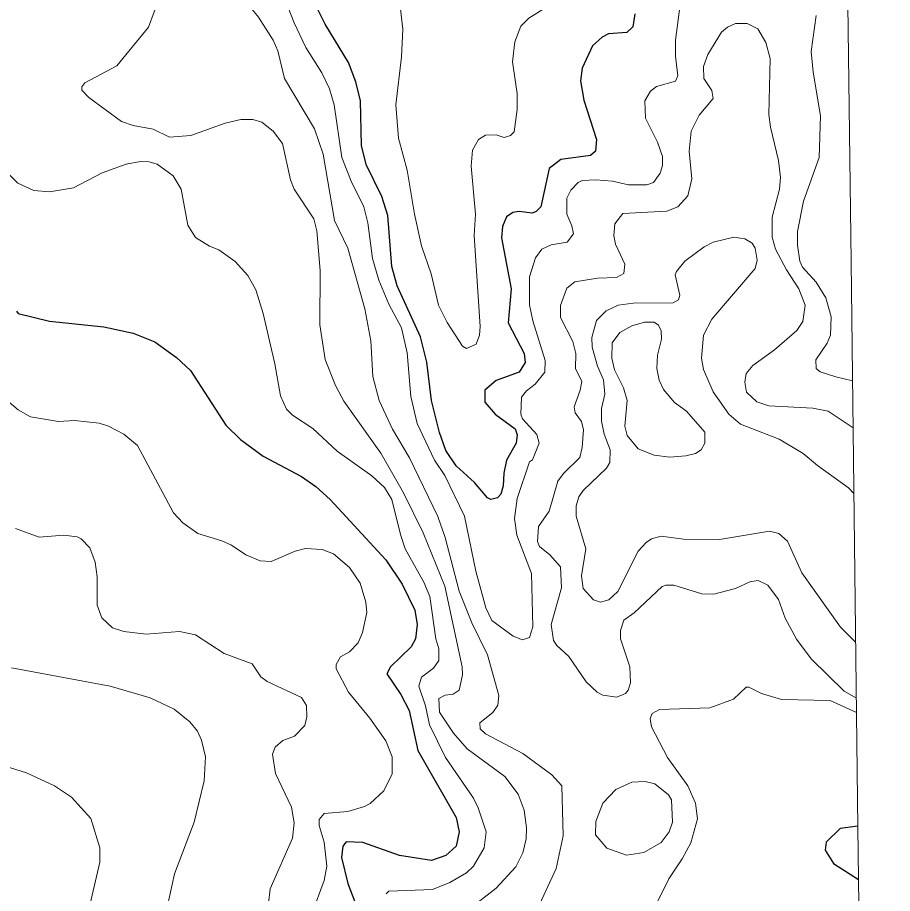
# Model space of a CAD drawing. Extents: x 265 to 291.4, y 7731.5 to 7759.6.
# Drawn here: x 289.671 to 291.417, y 7737.4 to 7739.149 of the extents above; entities that cross this region are included whole.
import ezdxf

# ---------------------------------------------------------------- set-up
doc = ezdxf.new("R2010")
doc.units = 0
doc.header["$LTSCALE"] = 0.032
for name, color, linetype, lineweight in [('1', 7, 'Continuous', 25), ('2', 7, 'Continuous', 13), ('63', 7, 'Continuous', 25)]:
    doc.layers.add(name, color=color, linetype=linetype, lineweight=lineweight)

msp = doc.modelspace()

# ---------------------------------------------------------------- linework, layer by layer
at = {"layer": '1'}
for points in [[(290.9032, 7739.1561), (290.8993, 7739.1306), (290.8873, 7739.1187), (290.8508, 7739.1163), (290.838, 7739.1099), (290.8189, 7739.0924), (290.7982, 7739.0479), (290.795, 7739.0224), (290.8014, 7738.9842), (290.8269, 7738.9055), (290.8245, 7738.8824), (290.8149, 7738.8736), (290.7553, 7738.8657), (290.7322, 7738.8474), (290.7155, 7738.7711), (290.706, 7738.7615), (290.698, 7738.7583), (290.6726, 7738.7615), (290.6598, 7738.7599), (290.6471, 7738.7512), (290.6391, 7738.7321), (290.6368, 7738.709), (290.6566, 7738.6072), (290.6503, 7738.5396), (290.6821, 7738.4783), (290.6845, 7738.46), (290.6725, 7738.4409), (290.6264, 7738.4242), (290.6041, 7738.4051), (290.6041, 7738.3813), (290.6248, 7738.3574), (290.6646, 7738.328), (290.6686, 7738.316), (290.6662, 7738.2993), (290.6471, 7738.2651), (290.6415, 7738.2397), (290.6407, 7738.2142), (290.6359, 7738.1975), (290.6288, 7738.1903), (290.6161, 7738.1871), (290.6089, 7738.1903), (290.5834, 7738.2206), (290.5469, 7738.254), (290.5262, 7738.285), (290.5134, 7738.3208), (290.4975, 7738.3844), (290.488, 7738.4608), (290.4753, 7738.5117), (290.4291, 7738.6135), (290.418, 7738.6517), (290.41, 7738.7536), (290.3981, 7738.7917), (290.3671, 7738.8554), (290.3575, 7738.8936), (290.3559, 7738.9827), (290.3464, 7739.0208), (290.3321, 7739.059), (290.2851, 7739.1354), (290.2541, 7739.199)], [(289.6695, 7738.5626), (289.6726, 7738.5579), (289.7355, 7738.5427), (289.8437, 7738.5316), (289.9025, 7738.5189), (289.9455, 7738.5014), (289.9885, 7738.4703), (290.0163, 7738.4441), (290.0871, 7738.3351), (290.1165, 7738.3065), (290.1619, 7738.2731), (290.2382, 7738.2325), (290.2669, 7738.2126), (290.2955, 7738.1872), (290.4061, 7738.0663), (290.4387, 7738.0177), (290.4641, 7737.966), (290.4689, 7737.9374), (290.4657, 7737.9087), (290.457, 7737.8928), (290.4156, 7737.853), (290.4084, 7737.8387), (290.4363, 7737.7974), (290.453, 7737.7656), (290.4705, 7737.686), (290.5469, 7737.5524), (290.5524, 7737.5237), (290.5469, 7737.4951), (290.5262, 7737.476), (290.4976, 7737.4664), (290.4339, 7737.476), (290.3607, 7737.5022), (290.3273, 7737.5038), (290.3202, 7737.4951), (290.3178, 7737.472), (290.3305, 7737.4203), (290.3528, 7737.3615)], [(291.3482, 7737.5347), (291.3129, 7737.5301), (291.2851, 7737.503), (291.2827, 7737.4871), (291.2994, 7737.4601), (291.3495, 7737.4284)]]:
    msp.add_lwpolyline(points, dxfattribs=at)
at = {"layer": '2'}
for points in [[(290.1905, 7739.0821), (290.1817, 7739.1036), (290.1523, 7739.1497), (290.0847, 7739.2332), (290.06, 7739.2436), (290.0362, 7739.2364), (290.0171, 7739.2197)], [(290.7306, 7739.172), (290.6917, 7739.1473), (290.6757, 7739.1314), (290.6638, 7739.1004), (290.659, 7739.0606), (290.6686, 7738.997), (290.6686, 7738.9652), (290.6622, 7738.9206), (290.6551, 7738.9134), (290.6423, 7738.9095), (290.6264, 7738.915), (290.6049, 7738.9142), (290.5914, 7738.9055), (290.5795, 7738.884), (290.5763, 7738.8522), (290.5851, 7738.7567), (290.5827, 7738.7138), (290.5946, 7738.5324), (290.593, 7738.5149), (290.5866, 7738.4966), (290.5676, 7738.4886), (290.5596, 7738.4926), (290.5286, 7738.5404), (290.5111, 7738.5746), (290.4968, 7738.6374), (290.4777, 7738.6931), (290.4633, 7738.7567), (290.449, 7738.8442), (290.4315, 7738.9079), (290.426, 7738.9747), (290.4379, 7739.0702), (290.4403, 7739.1258), (290.4307, 7739.207)], [(290.2008, 7739.1966), (290.2231, 7739.1386), (290.247, 7739.0892), (290.2788, 7739.0383), (290.2939, 7739.0065), (290.3035, 7738.9747), (290.3186, 7738.8697), (290.3369, 7738.822)], [(290.4379, 7738.5292), (290.449, 7738.4799), (290.4562, 7738.3924), (290.4689, 7738.3383), (290.5031, 7738.2651), (290.5238, 7738.2349), (290.5636, 7738.1538), (290.5858, 7738.044), (290.6057, 7737.9708), (290.6177, 7737.9453), (290.6606, 7737.9143), (290.6789, 7737.9071), (290.6932, 7737.9111), (290.6996, 7737.9326), (290.6972, 7738.0392), (290.6678, 7738.1156), (290.663, 7738.149), (290.6686, 7738.1888), (290.6932, 7738.2619), (290.6988, 7738.2659), (290.7123, 7738.2993), (290.7076, 7738.3168), (290.6789, 7738.3479), (290.6757, 7738.3574), (290.6773, 7738.3908), (290.6869, 7738.4035), (290.7044, 7738.4171), (290.7235, 7738.4409), (290.7243, 7738.464), (290.6996, 7738.5435), (290.6932, 7738.5754), (290.6932, 7738.631), (290.7052, 7738.6692), (290.7179, 7738.6867), (290.7362, 7738.6955), (290.768, 7738.7002), (290.7807, 7738.717), (290.7776, 7738.7329), (290.7672, 7738.7567), (290.7672, 7738.7886), (290.7752, 7738.8045), (290.7903, 7738.8196), (290.7982, 7738.8235), (290.8253, 7738.8251), (290.8587, 7738.822), (290.8905, 7738.8148), (290.9271, 7738.8148), (290.9406, 7738.8196), (290.9534, 7738.8379), (290.9581, 7738.8538), (290.9581, 7738.8713), (290.9486, 7738.8999), (290.9247, 7738.9477), (290.9231, 7738.9827), (290.9343, 7739.0017), (290.9462, 7739.0113), (290.9844, 7739.0216), (290.9892, 7739.0328), (290.9844, 7739.0717), (290.9844, 7739.1036), (290.9971, 7739.2006)], [(289.9463, 7739.1656), (289.9328, 7739.1298), (289.8699, 7739.0526), (289.8055, 7739.0184), (289.7999, 7739.0105), (289.7999, 7739.0041), (289.8134, 7738.989), (289.8787, 7738.9413), (289.9025, 7738.9333), (289.9423, 7738.9262), (289.9749, 7738.9103), (290.0171, 7738.9134), (290.0855, 7738.9381), (290.1173, 7738.9453), (290.1412, 7738.9453), (290.1587, 7738.9397), (290.1818, 7738.9222), (290.2, 7738.8975), (290.2159, 7738.8251), (290.2231, 7738.8061), (290.2629, 7738.7472), (290.2685, 7738.7233), (290.2756, 7738.6438), (290.2748, 7738.5356), (290.2852, 7738.4664), (290.3058, 7738.4147), (290.3225, 7738.3829), (290.3965, 7738.2794), (290.4419, 7738.1999), (290.4808, 7738.1203), (290.5238, 7738.0138), (290.5588, 7737.8531), (290.5596, 7737.8372), (290.5524, 7737.8061), (290.5405, 7737.7982), (290.5246, 7737.7966), (290.5119, 7737.7894), (290.5135, 7737.7624), (290.5413, 7737.7202), (290.5683, 7737.6892), (290.6439, 7737.6343), (290.6702, 7737.5985), (290.6821, 7737.5667), (290.6869, 7737.5317), (290.6861, 7737.5094), (290.6797, 7737.4816), (290.6654, 7737.4537), (290.6264, 7737.4108), (290.5882, 7737.3813)], [(291.2652, 7739.1529), (291.2549, 7739.0813), (291.2588, 7739.0399), (291.2739, 7738.9524), (291.2708, 7738.8697), (291.2397, 7738.7822), (291.2278, 7738.7217), (291.2278, 7738.6947), (291.2326, 7738.6629), (291.2374, 7738.6509), (291.2652, 7738.6207), (291.2843, 7738.5897), (291.2946, 7738.5515), (291.2938, 7738.5149)], [(291.3385, 7738.3297), (291.2891, 7738.363), (291.258, 7738.3693), (291.1705, 7738.3741), (291.1467, 7738.382), (291.126, 7738.4011), (291.1228, 7738.421), (291.1252, 7738.4385), (291.1387, 7738.4545), (291.1817, 7738.4855), (291.2262, 7738.5244), (291.2381, 7738.542), (291.2429, 7738.5746), (291.2302, 7738.6072), (291.2055, 7738.6454), (291.1841, 7738.6867), (291.1769, 7738.7106), (291.1769, 7738.7504), (291.192, 7738.8061), (291.1936, 7738.8299), (291.1896, 7738.8633), (291.1737, 7738.9302), (291.1705, 7738.9556), (291.1729, 7739.067), (291.1642, 7739.0988), (291.1483, 7739.1266), (291.1276, 7739.137), (291.1037, 7739.137), (291.0878, 7739.1298), (291.0759, 7739.1195), (291.0488, 7739.0749), (291.0401, 7739.0511), (291.0409, 7739.0272), (291.0568, 7739.0033), (291.0592, 7738.9874), (291.0313, 7738.954), (291.0154, 7738.9222), (291.0114, 7738.8824), (291.017, 7738.8267), (291.009, 7738.7933), (290.9892, 7738.771), (290.9669, 7738.7623), (290.8794, 7738.7575), (290.8635, 7738.7368), (290.8611, 7738.7138), (290.8643, 7738.6963), (290.8834, 7738.6565), (290.881, 7738.6382), (290.8667, 7738.6302), (290.8285, 7738.6286), (290.7831, 7738.6215), (290.7672, 7738.6088), (290.7545, 7738.5738), (290.7545, 7738.5499), (290.7792, 7738.5022), (290.7855, 7738.4783), (290.7847, 7738.4481), (290.7974, 7738.4226), (290.7943, 7738.4051), (290.7823, 7738.3717), (290.7839, 7738.3598), (290.7967, 7738.3423), (290.8006, 7738.3256), (290.7982, 7738.2906), (290.7935, 7738.2707), (290.7609, 7738.2389), (290.7497, 7738.2238), (290.7322, 7738.1633), (290.7107, 7738.1331), (290.7091, 7738.1028), (290.7131, 7738.0933), (290.7338, 7738.0766), (290.7545, 7738.0527), (290.7569, 7738.0106), (290.7362, 7737.9374), (290.741, 7737.9056), (290.7473, 7737.8952), (290.7712, 7737.8737), (290.8062, 7737.8228), (290.8277, 7737.8021), (290.8396, 7737.7966), (290.8675, 7737.7926), (290.8842, 7737.7998), (290.8897, 7737.8061), (290.8945, 7737.8212), (290.8929, 7737.8531), (290.8746, 7737.9087), (290.8746, 7737.9254), (290.881, 7737.9461), (290.9017, 7737.9604), (290.9574, 7738.0129), (290.9653, 7738.0161), (290.9812, 7738.0161), (291.0369, 7737.9986), (291.0608, 7737.9978)], [(290.6924, 7737.3336), (290.7465, 7737.4506), (290.7601, 7737.5158), (290.7577, 7737.6152), (290.7378, 7737.6375), (290.6797, 7737.6796), (290.6049, 7737.7194), (290.5946, 7737.729), (290.5938, 7737.7409), (290.6201, 7737.7616), (290.6296, 7737.7767), (290.632, 7737.7958), (290.6089, 7737.8769), (290.5779, 7737.9406), (290.5524, 7738.0042), (290.5246, 7738.1108), (290.5103, 7738.1529), (290.4538, 7738.2699), (290.4196, 7738.3272), (290.3933, 7738.3844), (290.3806, 7738.4322), (290.3766, 7738.5038), (290.3647, 7738.5674), (290.3305, 7738.6883), (290.3042, 7738.744), (290.2812, 7738.8761), (290.2637, 7738.927), (290.204, 7739.0272), (290.1905, 7739.0821)], [(290.0266, 7738.7098), (290.0115, 7738.7345), (289.998, 7738.8061), (289.9821, 7738.8331), (289.9503, 7738.8562), (289.9344, 7738.8609), (289.9169, 7738.8617), (289.8882, 7738.8562), (289.8405, 7738.8387), (289.7832, 7738.8092), (289.7355, 7738.8013), (289.7037, 7738.8037), (289.6719, 7738.818), (289.6472, 7738.8426)], [(290.3369, 7738.822), (290.3623, 7738.7711), (290.3703, 7738.7392), (290.3798, 7738.6676), (290.3926, 7738.6247), (290.4124, 7738.577), (290.4379, 7738.5292)], [(290.1619, 7738.5579), (290.1467, 7738.6056), (290.1308, 7738.6342), (290.1054, 7738.6621), (290.0728, 7738.6851), (290.0545, 7738.6923), (290.0266, 7738.7098)], [(291.3437, 7737.902), (291.3133, 7737.9318), (291.2366, 7738.0408), (291.2079, 7738.1036), (291.1904, 7738.1187), (291.1721, 7738.1235), (291.0719, 7738.1068), (291.0003, 7738.1076), (290.9558, 7738.114), (290.9367, 7738.1084), (290.9255, 7738.1012), (290.9096, 7738.0837), (290.869, 7738.0034), (290.8515, 7737.9867), (290.8348, 7737.9819), (290.8205, 7737.9867), (290.7998, 7738.009), (290.7967, 7738.0344), (290.8054, 7738.0885), (290.7863, 7738.1538), (290.7863, 7738.1744), (290.7911, 7738.1919), (290.7998, 7738.2047), (290.8468, 7738.2492), (290.8531, 7738.2604), (290.8539, 7738.2858), (290.842, 7738.3176), (290.8364, 7738.3431), (290.8364, 7738.3685), (290.8436, 7738.3972), (290.8404, 7738.4258), (290.8285, 7738.4529), (290.8181, 7738.491), (290.8173, 7738.5101), (290.8269, 7738.5443), (290.846, 7738.5634), (290.8699, 7738.5746), (290.9001, 7738.5785), (290.9796, 7738.5793), (290.99, 7738.5857), (290.9931, 7738.5944), (290.9836, 7738.635), (290.986, 7738.6422), (291.0027, 7738.6629), (291.0417, 7738.6915), (291.0592, 7738.7002), (291.1005, 7738.7106), (291.1228, 7738.7074), (291.1371, 7738.6987), (291.1435, 7738.6883), (291.1475, 7738.6645), (291.1435, 7738.6477), (291.0568, 7738.5467), (291.0401, 7738.5149), (291.0361, 7738.4688), (291.0401, 7738.4465), (291.0592, 7738.4019), (291.091, 7738.3574), (291.1141, 7738.3375), (291.1912, 7738.3073), (291.239, 7738.2786), (291.2676, 7738.2548), (291.3296, 7738.2102), (291.3401, 7738.1987)], [(290.4069, 7737.3996), (290.4124, 7737.4052), (290.4992, 7737.4084), (290.5342, 7737.4227), (290.5676, 7737.4418), (290.5811, 7737.4553), (290.6025, 7737.4919), (290.6065, 7737.5237), (290.5906, 7737.5715), (290.5811, 7737.5906), (290.5254, 7737.6717), (290.4936, 7737.7369), (290.4856, 7737.7751), (290.4721, 7737.8141), (290.4777, 7737.8324), (290.5015, 7737.8499), (290.5119, 7737.8658), (290.5119, 7737.8888), (290.5063, 7737.9087), (290.4944, 7737.9931), (290.4824, 7738.0217), (290.445, 7738.0885), (290.4355, 7738.1172), (290.418, 7738.1872), (290.4037, 7738.211), (290.3782, 7738.2341), (290.309, 7738.2834), (290.2605, 7738.3288), (290.2199, 7738.355), (290.208, 7738.3669), (290.1961, 7738.394), (290.1849, 7738.4576), (290.1619, 7738.5579)], [(291.2938, 7738.5149), (291.2867, 7738.499), (291.2644, 7738.4656), (291.2652, 7738.4481), (291.2732, 7738.4417), (291.3042, 7738.4314), (291.3374, 7738.4235)], [(289.6257, 7738.4051), (289.6726, 7738.3661), (289.6973, 7738.3518), (289.753, 7738.3423), (289.7848, 7738.3447), (289.8341, 7738.3391), (289.8532, 7738.3335), (289.8834, 7738.3176), (289.9105, 7738.2946), (289.9829, 7738.1601), (290.0012, 7738.1402), (290.0314, 7738.1187), (290.0791, 7738.1044), (290.0982, 7738.0957), (290.1269, 7738.0766), (290.1555, 7738.0647), (290.1778, 7738.0631), (290.2255, 7738.0837), (290.2462, 7738.0893), (290.2796, 7738.0869), (290.3019, 7738.0782)], [(290.0839, 7737.8793), (290.0266, 7737.9167), (289.9948, 7737.9231), (289.928, 7737.9183), (289.8834, 7737.9231), (289.8612, 7737.931), (289.8397, 7737.9509), (289.8301, 7737.9763), (289.8301, 7738.0328), (289.8262, 7738.0615), (289.8158, 7738.0901), (289.7983, 7738.1084), (289.7904, 7738.1124), (289.7641, 7738.1156), (289.7148, 7738.1116), (289.6671, 7738.1291)], [(290.3019, 7738.0782), (290.3337, 7738.0511), (290.3552, 7738.0201), (290.3663, 7737.9819), (290.3687, 7737.9613), (290.3599, 7737.9215), (290.3512, 7737.9008)], [(291.0608, 7737.9978), (291.1037, 7738.009), (291.1324, 7738.0225), (291.1491, 7738.0249), (291.1682, 7738.0161), (291.1896, 7737.9875), (291.2031, 7737.9501)], [(291.2031, 7737.9501), (291.2254, 7737.9079), (291.2548, 7737.869), (291.3209, 7737.8045), (291.3451, 7737.7901)], [(290.3512, 7737.9008), (290.3337, 7737.8825), (290.3162, 7737.8729), (290.3074, 7737.8578), (290.3074, 7737.8491), (290.3321, 7737.8022), (290.3743, 7737.7504), (290.4061, 7737.7051), (290.4188, 7737.6733), (290.4188, 7737.6391), (290.4021, 7737.6057), (290.3751, 7737.5802), (290.3639, 7737.5738), (290.3305, 7737.5643), (290.2836, 7737.5603), (290.2732, 7737.5484), (290.2732, 7737.5365), (290.2836, 7737.5031), (290.2883, 7737.4553), (290.2836, 7737.4267), (290.2589, 7737.3599)], [(290.2486, 7737.7528), (290.2478, 7737.7759), (290.2382, 7737.7918), (290.1698, 7737.8236), (290.1571, 7737.8331), (290.1396, 7737.8586), (290.0839, 7737.8793)], [(289.6591, 7737.8507), (289.8564, 7737.8141), (289.936, 7737.791), (289.9837, 7737.7687), (290.0155, 7737.7433), (290.0306, 7737.7242), (290.0386, 7737.7067), (290.0465, 7737.6733), (290.0441, 7737.6256), (290.0242, 7737.5428), (289.9845, 7737.4394), (289.9709, 7737.3758)], [(291.3454, 7737.7617), (291.293, 7737.7854), (291.196, 7737.7878), (291.1562, 7737.7998), (291.1308, 7737.8125), (291.1252, 7737.8125), (291.0997, 7737.7886), (291.0528, 7737.7711), (290.9526, 7737.7679), (290.9375, 7737.76), (290.9335, 7737.7497), (290.9367, 7737.7329), (290.9685, 7737.6717), (291.009, 7737.6152), (291.0242, 7737.581), (291.0281, 7737.5492), (291.0146, 7737.5015), (290.9979, 7737.4696), (290.9709, 7737.4299), (290.9359, 7737.3583)], [(290.1722, 7737.3805), (290.1754, 7737.41), (290.2199, 7737.511), (290.2231, 7737.5412), (290.2183, 7737.5731), (290.1865, 7737.6399), (290.1802, 7737.6788), (290.1857, 7737.6924), (290.2008, 7737.7059), (290.2239, 7737.7146), (290.2446, 7737.7361), (290.2486, 7737.7528)], [(289.8118, 7737.3599), (289.8357, 7737.4633), (289.8357, 7737.4919), (289.8174, 7737.55), (289.7792, 7737.5929), (289.745, 7737.6152), (289.6894, 7737.6415), (289.6018, 7737.6685)]]:
    msp.add_lwpolyline(points, dxfattribs=at)
for points in [[(290.9602, 7738.4065), (290.9516, 7738.425), (290.947, 7738.4481), (290.9486, 7738.4751), (290.9565, 7738.507), (290.9557, 7738.5236), (290.9502, 7738.5348), (290.9414, 7738.5411), (290.9224, 7738.5411), (290.8969, 7738.5332), (290.873, 7738.5205), (290.8579, 7738.4998), (290.8571, 7738.4688), (290.8627, 7738.4457), (290.8802, 7738.4099), (290.8881, 7738.3844), (290.8834, 7738.3335), (290.8881, 7738.3144), (290.9096, 7738.2882), (290.9414, 7738.2755), (290.9733, 7738.2715), (291.0051, 7738.2739), (291.0242, 7738.2786), (291.0353, 7738.2858), (291.0425, 7738.2993), (291.0425, 7738.3216), (291.0059, 7738.363), (290.982, 7738.3805)], [(290.8396, 7737.581), (290.8651, 7737.608), (290.8969, 7737.6224), (290.9239, 7737.624), (290.943, 7737.6192), (290.9701, 7737.5977), (290.9764, 7737.5874), (290.978, 7737.5428), (290.9717, 7737.5237), (290.9558, 7737.5023), (290.9208, 7737.4824), (290.8866, 7737.4768), (290.8476, 7737.4911), (290.8245, 7737.5174), (290.8253, 7737.5444)]]:
    msp.add_lwpolyline(points, close=True, dxfattribs=at)
at = {"layer": '63', "lineweight": 13}
msp.add_lwpolyline([(291.4172, 7731.8831), (291.4103, 7732.448), (291.4034, 7733.0129), (291.3965, 7733.5778), (291.3896, 7734.1427), (291.3827, 7734.7076), (291.3758, 7735.2725), (291.3689, 7735.8374), (291.362, 7736.4023), (291.3551, 7736.9672), (291.3482, 7737.5321), (291.3413, 7738.097), (291.3345, 7738.6619), (291.3276, 7739.2268), (291.3207, 7739.7916), (291.3138, 7740.3565)], dxfattribs=at)

doc.saveas('drawing.dxf')
